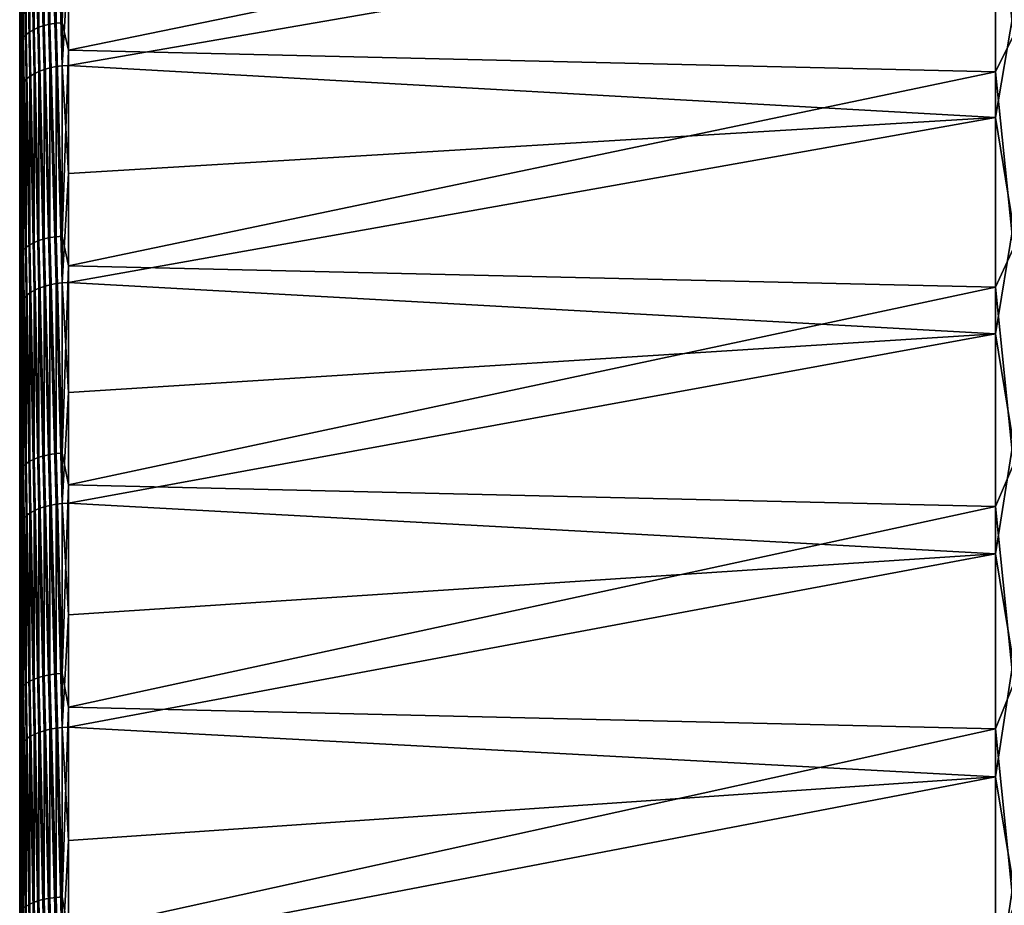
# Model space of a CAD drawing. Header units: metres. Extents: x -2 to 78, y -85 to 85.
# Tile 275 of 500: x -1.5 to 8.83, y 33.5 to 42.78. Entities that reach past the tile are written whole.
import ezdxf

# ---------------------------------------------------------------- set-up
doc = ezdxf.new("R2010")
doc.units = ezdxf.units.M
doc.layers.add('solid_20004802', color=7, linetype='CONTINUOUS')

msp = doc.modelspace()

# ---------------------------------------------------------------- linework, layer by layer
at = {"layer": 'solid_20004802'}
for points in [[(-1.5, 83.258568, 6), (-1.5, -84.275047, 6.163754), (-1.5, 84.064049, 8.574336)], [(-1.5, -84.047867, 8.731274), (-1.5, 83.762627, 11.13998), (-1.5, 84.064049, 8.574336)], [(-1.5, -84.275047, 6.163754), (-1.5, -84.047867, 8.731274), (-1.5, 84.064049, 8.574336)], [(-1.5, 84.063683, -8.577851), (-1.5, -84.233299, -6.710284), (-1.5, 83.258568, -6)], [(-1.5, 84.063683, -8.577851), (-1.5, -83.989441, -9.276398), (-1.5, -84.233299, -6.710284)], [(-1.5, 84.063683, -8.577851), (-1.5, 83.761658, -11.147238), (-1.5, -83.989441, -9.276398)], [(-1.5, -83.7425, 11.290233), (-1.5, 83.382469, 13.698088), (-1.5, 83.762627, 11.13998)], [(-1.5, -84.047867, 8.731274), (-1.5, -83.7425, 11.290233), (-1.5, 83.762627, 11.13998)], [(-1.5, 83.761658, -11.147238), (-1.5, -83.667503, -11.833186), (-1.5, -83.989441, -9.276398)], [(-1.5, 83.761658, -11.147238), (-1.5, 83.380692, -13.708941), (-1.5, -83.667503, -11.833186)], [(-1.5, -84.485718, -1.562456), (-1.5, 83.465836, -1.201142), (-1.5, 83.396744, -3.601473)], [(-1.5, -84.494072, 1.014369), (-1.5, 83.465836, 1.201142), (-1.5, 83.465836, -1.201142)], [(-1.5, -84.485718, -1.562456), (-1.5, -84.494072, 1.014369), (-1.5, 83.465836, -1.201142)], [(-1.5, -84.42382, 3.591127), (-1.5, 83.396744, 3.601473), (-1.5, 83.465836, 1.201142)], [(-1.5, -84.494072, 1.014369), (-1.5, -84.42382, 3.591127), (-1.5, 83.465836, 1.201142)], [(-1.5, -84.398743, -4.138745), (-1.5, 83.396744, -3.601473), (-1.5, 83.258568, -6)], [(-1.5, -84.275047, 6.163754), (-1.5, 83.258568, 6), (-1.5, 83.396744, 3.601473)], [(-1.5, -84.398743, -4.138745), (-1.5, -84.485718, -1.562456), (-1.5, 83.396744, -3.601473)], [(-1.5, -84.42382, 3.591127), (-1.5, -84.275047, 6.163754), (-1.5, 83.396744, 3.601473)], [(-1.5, -83.359253, 13.838844), (-1.5, 82.924355, 16.242805), (-1.5, 83.382469, 13.698088)], [(-1.5, -83.7425, 11.290233), (-1.5, -83.359253, 13.838844), (-1.5, 83.382469, 13.698088)], [(-1.5, 83.380692, -13.708941), (-1.5, -83.2677, -14.379457), (-1.5, -83.667503, -11.833186)], [(-1.5, 83.380692, -13.708941), (-1.5, 82.92157, -16.257021), (-1.5, -83.2677, -14.379457)], [(-1.5, -84.233299, -6.710284), (-1.5, -84.398743, -4.138745), (-1.5, 83.258568, -6)], [(-1.5, -82.898399, 16.374718), (-1.5, 82.388428, 18.772947), (-1.5, 82.924355, 16.242805)], [(-1.5, -83.359253, 13.838844), (-1.5, -82.898399, 16.374718), (-1.5, 82.924355, 16.242805)], [(-1.5, 82.92157, -16.257021), (-1.5, -82.790443, -16.912085), (-1.5, -83.2677, -14.379457)], [(-1.5, 82.92157, -16.257021), (-1.5, 82.384445, -18.790449), (-1.5, -82.790443, -16.912085)], [(-1.5, -82.360535, 18.894983), (-1.5, 81.775566, 21.284594), (-1.5, 82.388428, 18.772947)], [(-1.5, -82.898399, 16.374718), (-1.5, -82.360535, 18.894983), (-1.5, 82.388428, 18.772947)], [(-1.5, 82.384445, -18.790449), (-1.5, -82.236214, -19.428957), (-1.5, -82.790443, -16.912085)], [(-1.5, 82.384445, -18.790449), (-1.5, 81.770096, -21.305588), (-1.5, -82.236214, -19.428957)], [(-1.5, -81.745895, 21.398249), (-1.5, 81.085915, 23.777138), (-1.5, 81.775566, 21.284594)], [(-1.5, -82.360535, 18.894983), (-1.5, -81.745895, 21.398249), (-1.5, 81.775566, 21.284594)], [(-1.5, 81.770096, -21.305588), (-1.5, -81.60537, -21.928061), (-1.5, -82.236214, -19.428957)], [(-1.5, 81.770096, -21.305588), (-1.5, 81.078903, -23.801054), (-1.5, -81.60537, -21.928061)], [(-1.5, -81.055412, 23.880901), (-1.5, 80.320518, 26.246721), (-1.5, 81.085915, 23.777138)], [(-1.5, -81.745895, 21.398249), (-1.5, -81.055412, 23.880901), (-1.5, 81.085915, 23.777138)], [(-1.5, 81.078903, -23.801054), (-1.5, -80.898781, -24.406256), (-1.5, -81.60537, -21.928061)], [(-1.5, 81.078903, -23.801054), (-1.5, 80.311546, -26.27416), (-1.5, -80.898781, -24.406256)], [(-1.5, -80.289253, 26.342213), (-1.5, 79.479713, 28.692392), (-1.5, 80.320518, 26.246721)], [(-1.5, -81.055412, 23.880901), (-1.5, -80.289253, 26.342213), (-1.5, 80.320518, 26.246721)], [(-1.5, 80.311546, -26.27416), (-1.5, -80.116699, -26.862438), (-1.5, -80.898781, -24.406256)], [(-1.5, 80.311546, -26.27416), (-1.5, 79.468918, -28.722286), (-1.5, -80.116699, -26.862438)], [(-1.5, -79.44873, 28.778061), (-1.5, 78.564629, 31.110697), (-1.5, 79.479713, 28.692392)], [(-1.5, -80.289253, 26.342213), (-1.5, -79.44873, 28.778061), (-1.5, 79.479713, 28.692392)], [(-1.5, 79.468918, -28.722286), (-1.5, -79.260376, -29.292841), (-1.5, -80.116699, -26.862438)], [(-1.5, 79.468918, -28.722286), (-1.5, 78.551414, -31.144053), (-1.5, -79.260376, -29.292841)], [(-1.5, -78.534019, 31.187908), (-1.5, 77.575951, 33.500004), (-1.5, 78.564629, 31.110697)], [(-1.5, -79.44873, 28.778061), (-1.5, -78.534019, 31.187908), (-1.5, 78.564629, 31.110697)], [(-1.5, 78.551414, -31.144053), (-1.5, -78.329994, -31.696842), (-1.5, -79.260376, -29.292841)], [(-1.5, 78.551414, -31.144053), (-1.5, 77.560379, -33.535992), (-1.5, -78.329994, -31.696842)], [(-1.5, -77.546425, 33.568226), (-1.5, 76.514526, 35.858101), (-1.5, 77.575951, 33.500004)], [(-1.5, -78.534019, 31.187908), (-1.5, -77.546425, 33.568226), (-1.5, 77.575951, 33.500004)], [(-1.5, 77.560379, -33.535992), (-1.5, -77.32708, -34.070507), (-1.5, -78.329994, -31.696842)], [(-1.5, 77.560379, -33.535992), (-1.5, 76.496223, -35.897137), (-1.5, -77.32708, -34.070507)], [(-1.5, -76.486465, 35.917938), (-1.5, 75.381653, 38.182255), (-1.5, 76.514526, 35.858101)], [(-1.5, -77.546425, 33.568226), (-1.5, -76.486465, 35.917938), (-1.5, 76.514526, 35.858101)], [(-1.5, 76.496223, -35.897137), (-1.5, -76.2519, -36.413273), (-1.5, -77.32708, -34.070507)], [(-1.5, 76.496223, -35.897137), (-1.5, 75.361496, -38.222084), (-1.5, -76.2519, -36.413273)], [(-1.5, -75.356438, 38.232029), (-1.5, 74.177872, 40.471222), (-1.5, 75.381653, 38.182255)], [(-1.5, -76.486465, 35.917938), (-1.5, -75.356438, 38.232029), (-1.5, 75.381653, 38.182255)], [(-1.5, 75.361496, -38.222084), (-1.5, -75.106087, -38.721462), (-1.5, -76.2519, -36.413273)], [(-1.5, 75.361496, -38.222084), (-1.5, 74.155876, -40.511539), (-1.5, -75.106087, -38.721462)], [(-1.5, -74.155876, 40.511539), (-1.5, 72.905022, 42.7216), (-1.5, 74.177872, 40.471222)], [(-1.5, -75.356438, 38.232029), (-1.5, -74.155876, 40.511539), (-1.5, 74.177872, 40.471222)], [(-1.5, 74.155876, -40.511539), (-1.5, -73.890167, -40.994164), (-1.5, -75.106087, -38.721462)], [(-1.5, 74.155876, -40.511539), (-1.5, 72.886398, -42.753403), (-1.5, -73.890167, -40.994164)], [(-1.5, -72.882553, 42.759991), (-1.5, 71.563446, 44.932735), (-1.5, 72.905022, 42.7216)], [(-1.5, -74.155876, 40.511539), (-1.5, -72.882553, 42.759991), (-1.5, 72.905022, 42.7216)], [(-1.5, 72.886398, -42.753403), (-1.5, -72.605667, -43.228382), (-1.5, -73.890167, -40.994164)], [(-1.5, 72.886398, -42.753403), (-1.5, 71.549713, -44.954594), (-1.5, -72.605667, -43.228382)], [(-1.5, -71.541382, 44.967854), (-1.5, 70.155327, 47.101025), (-1.5, 71.563446, 44.932735)], [(-1.5, -72.882553, 42.759991), (-1.5, -71.541382, 44.967854), (-1.5, 71.563446, 44.932735)], [(-1.5, 71.549713, -44.954594), (-1.5, -71.253609, -45.422482), (-1.5, -72.605667, -43.228382)], [(-1.5, 71.549713, -44.954594), (-1.5, 70.145203, -47.116077), (-1.5, -71.253609, -45.422482)], [(-1.5, -70.131737, 47.136112), (-1.5, 68.681053, 49.225918), (-1.5, 70.155327, 47.101025)], [(-1.5, -71.541382, 44.967854), (-1.5, -70.131737, 47.136112), (-1.5, 70.155327, 47.101025)], [(-1.5, 70.145203, -47.116077), (-1.5, -69.835129, -47.574478), (-1.5, -71.253609, -45.422482)], [(-1.5, 70.145203, -47.116077), (-1.5, 68.675835, -49.233204), (-1.5, -69.835129, -47.574478)], [(-1.5, -68.656769, 49.259777), (-1.5, 67.142876, 51.304096), (-1.5, 68.681053, 49.225918)], [(-1.5, -70.131737, 47.136112), (-1.5, -68.656769, 49.259777), (-1.5, 68.681053, 49.225918)], [(-1.5, 68.675835, -49.233204), (-1.5, -68.351959, -49.681873), (-1.5, -69.835129, -47.574478)], [(-1.5, 68.675835, -49.233204), (-1.5, 67.142235, -51.304947), (-1.5, -68.351959, -49.681873)], [(-1.5, -67.117104, 51.337814), (-1.5, 65.541519, 53.334682), (-1.5, 67.142876, 51.304096)], [(-1.5, -68.656769, 49.259777), (-1.5, -67.117104, 51.337814), (-1.5, 67.142876, 51.304096)], [(-1.5, 67.142235, -51.304947), (-1.5, -66.804787, -51.743568), (-1.5, -68.351959, -49.681873)], [(-1.5, 67.142235, -51.304947), (-1.5, 65.546677, -53.32832), (-1.5, -66.804787, -51.743568)], [(-1.5, 65.546677, -53.32832), (-1.5, -65.195976, -53.756512), (-1.5, -66.804787, -51.743568)], [(-1.5, 65.546677, -53.32832), (-1.5, 63.889511, -55.302872), (-1.5, -65.195976, -53.756512)], [(-1.5, -65.51516, 53.367039), (-1.5, 63.878952, 55.315052), (-1.5, 65.541519, 53.334682)], [(-1.5, -67.117104, 51.337814), (-1.5, -65.51516, 53.367039), (-1.5, 65.541519, 53.334682)], [(-1.5, 63.889511, -55.302872), (-1.5, -63.525936, -55.720127), (-1.5, -65.195976, -53.756512)], [(-1.5, 63.889511, -55.302872), (-1.5, 62.1735, -57.225273), (-1.5, -63.525936, -55.720127)], [(-1.5, -63.85133, 55.346958), (-1.5, 62.156601, 57.243652), (-1.5, 63.878952, 55.315052)], [(-1.5, -65.51516, 53.367039), (-1.5, -63.85133, 55.346958), (-1.5, 63.878952, 55.315052)], [(-1.5, 62.1735, -57.225273), (-1.5, -61.797405, -57.631218), (-1.5, -63.525936, -55.720127)], [(-1.5, 62.1735, -57.225273), (-1.5, 60.399166, -59.095001), (-1.5, -61.797405, -57.631218)], [(-1.5, -62.128162, 57.274487), (-1.5, 60.375801, 59.118851), (-1.5, 62.156601, 57.243652)], [(-1.5, -63.85133, 55.346958), (-1.5, -62.128162, 57.274487), (-1.5, 62.156601, 57.243652)], [(-1.5, 60.399166, -59.095001), (-1.5, -60.010788, -59.489353), (-1.5, -61.797405, -57.631218)], [(-1.5, 60.399166, -59.095001), (-1.5, 58.569046, -60.909298), (-1.5, -60.010788, -59.489353)], [(-1.5, -60.346375, 59.148911), (-1.5, 58.538864, 60.938324), (-1.5, 60.375801, 59.118851)], [(-1.5, -62.128162, 57.274487), (-1.5, -60.346375, 59.148911), (-1.5, 60.375801, 59.118851)], [(-1.5, 58.569046, -60.909298), (-1.5, -58.168903, -61.291557), (-1.5, -60.010788, -59.489353)], [(-1.5, 58.569046, -60.909298), (-1.5, 56.684185, -62.667236), (-1.5, -58.168903, -61.291557)], [(-1.5, -58.508404, 60.967552), (-1.5, 56.646557, 62.701229), (-1.5, 58.538864, 60.938324)], [(-1.5, -60.346375, 59.148911), (-1.5, -58.508404, 60.967552), (-1.5, 58.538864, 60.938324)], [(-1.5, 56.684185, -62.667236), (-1.5, -56.272442, -63.037216), (-1.5, -58.168903, -61.291557)], [(-1.5, 56.684185, -62.667236), (-1.5, 54.74667, -64.366745), (-1.5, -56.272442, -63.037216)], [(-1.5, -56.615578, 62.729221), (-1.5, 54.701843, 64.404861), (-1.5, 56.646557, 62.701229)], [(-1.5, -58.508404, 60.967552), (-1.5, -56.615578, 62.729221), (-1.5, 56.646557, 62.701229)], [(-1.5, 54.74667, -64.366745), (-1.5, -54.323975, -64.723885), (-1.5, -56.272442, -63.037216)], [(-1.5, 54.74667, -64.366745), (-1.5, 52.758369, -66.00631), (-1.5, -54.323975, -64.723885)], [(-1.5, -54.669567, 64.432243), (-1.5, 52.705208, 66.048759), (-1.5, 54.701843, 64.404861)], [(-1.5, -56.615578, 62.729221), (-1.5, -54.669567, 64.432243), (-1.5, 54.701843, 64.404861)], [(-1.5, 52.758369, -66.00631), (-1.5, -52.324833, -66.350517), (-1.5, -54.323975, -64.723885)], [(-1.5, 52.758369, -66.00631), (-1.5, 50.720623, -67.584717), (-1.5, -52.324833, -66.350517)], [(-1.5, -52.672703, 66.074692), (-1.5, 50.659908, 67.630241), (-1.5, 52.705208, 66.048759)], [(-1.5, -54.669567, 64.432243), (-1.5, -52.672703, 66.074692), (-1.5, 52.705208, 66.048759)], [(-1.5, 50.720623, -67.584717), (-1.5, -50.276936, -67.915428), (-1.5, -52.324833, -66.350517)], [(-1.5, 50.720623, -67.584717), (-1.5, 48.636215, -69.099907), (-1.5, -50.276936, -67.915428)], [(-1.5, -50.625984, 67.65564), (-1.5, 48.566544, 69.148895), (-1.5, 50.659908, 67.630241)], [(-1.5, -52.672703, 66.074692), (-1.5, -50.625984, 67.65564), (-1.5, 50.659908, 67.630241)], [(-1.5, 48.636215, -69.099907), (-1.5, -48.182556, -69.417), (-1.5, -50.276936, -67.915428)], [(-1.5, 48.636215, -69.099907), (-1.5, 46.505901, -70.551239), (-1.5, -48.182556, -69.417)], [(-1.5, -48.532509, 69.172775), (-1.5, 46.428219, 70.602379), (-1.5, 48.566544, 69.148895)], [(-1.5, -50.625984, 67.65564), (-1.5, -48.532509, 69.172775), (-1.5, 48.566544, 69.148895)], [(-1.5, 46.505901, -70.551239), (-1.5, -46.042858, -70.854294), (-1.5, -48.182556, -69.417)], [(-1.5, 46.505901, -70.551239), (-1.5, 44.333065, -71.936478), (-1.5, -46.042858, -70.854294)], [(-1.5, -46.392849, 70.625641), (-1.5, 44.246086, 71.990021), (-1.5, 46.428219, 70.602379)], [(-1.5, -48.532509, 69.172775), (-1.5, -46.392849, 70.625641), (-1.5, 46.428219, 70.602379)], [(-1.182359, 44.935696, -72.110741), (-1.118908, 44.946323, -72.127792), (-1.118908, 42.747341, -73.4524)], [(-1.118908, 44.946323, -72.127792), (-1.053349, 44.9524, -72.137543), (-1.053349, 42.75312, -73.462334)], [(-1.118908, 42.747341, -73.4524), (-1.118908, 44.946323, -72.127792), (-1.053349, 42.75312, -73.462334)], [(-0.986912, 44.684746, -72.306801), (-1.053349, 42.75312, -73.462334), (-1.053349, 44.9524, -72.137543)], [(-1.431051, 44.823475, -71.930649), (-1.393579, 44.852566, -71.977333), (-1.393579, 42.658169, -73.299179)], [(-1.393579, 44.852566, -71.977333), (-1.349133, 44.878769, -72.019386), (-1.349133, 42.68309, -73.342003)], [(-1.393579, 42.658169, -73.299179), (-1.393579, 44.852566, -71.977333), (-1.349133, 42.68309, -73.342003)], [(-1.349133, 44.878769, -72.019386), (-1.298501, 44.901615, -72.056046), (-1.298501, 42.704819, -73.379341)], [(-1.349133, 42.68309, -73.342003), (-1.349133, 44.878769, -72.019386), (-1.298501, 42.704819, -73.379341)], [(-1.298501, 44.901615, -72.056046), (-1.242579, 44.920704, -72.086678), (-1.242579, 42.722973, -73.410538)], [(-1.298501, 42.704819, -73.379341), (-1.298501, 44.901615, -72.056046), (-1.242579, 42.722973, -73.410538)], [(-1.242579, 44.920704, -72.086678), (-1.182359, 44.935696, -72.110741), (-1.182359, 42.737232, -73.435036)], [(-1.242579, 42.722973, -73.410538), (-1.242579, 44.920704, -72.086678), (-1.182359, 42.737232, -73.435036)], [(-1.182359, 42.737232, -73.435036), (-1.182359, 44.935696, -72.110741), (-1.118908, 42.747341, -73.4524)], [(-1.495667, 44.724213, -71.771362), (-1.482551, 44.758724, -71.826744), (-1.482551, 42.56892, -73.145828)], [(-1.482551, 44.758724, -71.826744), (-1.460884, 44.792007, -71.880157), (-1.460884, 42.600574, -73.200218)], [(-1.482551, 42.56892, -73.145828), (-1.482551, 44.758724, -71.826744), (-1.460884, 42.600574, -73.200218)], [(-1.460884, 44.792007, -71.880157), (-1.431051, 44.823475, -71.930649), (-1.431051, 42.630501, -73.25164)], [(-1.460884, 42.600574, -73.200218), (-1.460884, 44.792007, -71.880157), (-1.431051, 42.630501, -73.25164)], [(-1.431051, 42.630501, -73.25164), (-1.431051, 44.823475, -71.930649), (-1.393579, 42.658169, -73.299179)], [(8.92717, 42.619465, -73.232674), (8.740137, 44.459965, -72.14621), (8.92717, 44.811871, -71.912025)], [(-1.495667, 42.536098, -73.089424), (-1.5, 44.333065, -71.936478), (-1.495667, 44.724213, -71.771362)], [(-1.495667, 42.536098, -73.089424), (-1.495667, 44.724213, -71.771362), (-1.482551, 42.56892, -73.145828)], [(-0.986912, 44.684746, -72.306801), (-0.986912, 42.46434, -73.632736), (-1.053349, 42.75312, -73.462334)], [(8.740137, 44.459965, -72.14621), (-0.986912, 42.46434, -73.632736), (-0.986912, 44.684746, -72.306801)], [(-1.118908, 44.528831, 72.386284), (-1.053349, 42.300629, 73.723816), (-1.053349, 44.537128, 72.394669)], [(-1.053349, 44.537128, 72.394669), (-1.053349, 42.300629, 73.723816), (-0.986912, 43.427341, 73.068916)], [(-1.393579, 44.421482, 72.244179), (-1.349133, 42.217751, 73.610847), (-1.349133, 44.450577, 72.284447)], [(-1.349133, 44.450577, 72.284447), (-1.298501, 42.242313, 73.646561), (-1.298501, 44.476276, 72.319359)], [(-1.349133, 44.450577, 72.284447), (-1.349133, 42.217751, 73.610847), (-1.298501, 42.242313, 73.646561)], [(-1.298501, 44.476276, 72.319359), (-1.242579, 42.263214, 73.676186), (-1.242579, 44.498127, 72.348297)], [(-1.298501, 44.476276, 72.319359), (-1.298501, 42.242313, 73.646561), (-1.242579, 42.263214, 73.676186)], [(-1.242579, 44.498127, 72.348297), (-1.182359, 42.28009, 73.699181), (-1.182359, 44.515755, 72.370735)], [(-1.242579, 44.498127, 72.348297), (-1.242579, 42.263214, 73.676186), (-1.182359, 42.28009, 73.699181)], [(-1.182359, 44.515755, 72.370735), (-1.118908, 42.292637, 73.715149), (-1.118908, 44.528831, 72.386284)], [(-1.182359, 44.515755, 72.370735), (-1.182359, 42.28009, 73.699181), (-1.118908, 42.292637, 73.715149)], [(-1.118908, 44.528831, 72.386284), (-1.118908, 42.292637, 73.715149), (-1.053349, 42.300629, 73.723816)], [(8.740137, 44.459965, -72.14621), (8.740137, 42.239101, -73.468513), (-0.986912, 42.46434, -73.632736)], [(8.92717, 42.619465, -73.232674), (8.740137, 42.239101, -73.468513), (8.740137, 44.459965, -72.14621)], [(-1.5, 44.333065, -71.936478), (-1.5, -43.860962, -72.225296), (-1.5, -46.042858, -70.854294)], [(-1.5, 44.333065, -71.936478), (-1.5, 42.118202, -73.255272), (-1.5, -43.860962, -72.225296)], [(-1.495667, 42.536098, -73.089424), (-1.5, 42.118202, -73.255272), (-1.5, 44.333065, -71.936478)], [(-1.482551, 44.319279, 72.098724), (-1.460884, 42.126751, 73.473923), (-1.460884, 44.355251, 72.150482)], [(-1.460884, 44.355251, 72.150482), (-1.431051, 42.159454, 73.523758), (-1.431051, 44.389523, 72.199257)], [(-1.460884, 44.355251, 72.150482), (-1.460884, 42.126751, 73.473923), (-1.431051, 42.159454, 73.523758)], [(-1.431051, 44.389523, 72.199257), (-1.393579, 42.189964, 73.569672), (-1.393579, 44.421482, 72.244179)], [(-1.431051, 44.389523, 72.199257), (-1.431051, 42.159454, 73.523758), (-1.393579, 42.189964, 73.569672)], [(-1.393579, 44.421482, 72.244179), (-1.393579, 42.189964, 73.569672), (-1.349133, 42.217751, 73.610847)], [(-1.495667, 42.057129, 73.366081), (-1.495667, 44.282249, 72.044891), (-1.5, 44.246086, 71.990021)], [(-1.5, -44.210499, 72.011864), (-1.5, 42.022636, 73.31012), (-1.5, 44.246086, 71.990021)], [(-1.495667, 42.057129, 73.366081), (-1.5, 44.246086, 71.990021), (-1.5, 42.022636, 73.31012)], [(-1.5, -46.392849, 70.625641), (-1.5, -44.210499, 72.011864), (-1.5, 44.246086, 71.990021)], [(-1.482551, 44.319279, 72.098724), (-1.495667, 44.282249, 72.044891), (-1.482551, 42.092434, 73.421059)], [(-1.482551, 42.092434, 73.421059), (-1.495667, 44.282249, 72.044891), (-1.495667, 42.057129, 73.366081)], [(-1.482551, 44.319279, 72.098724), (-1.482551, 42.092434, 73.421059), (-1.460884, 42.126751, 73.473923)], [(8.740137, 43.987926, 72.434982), (-0.986912, 43.427341, 73.068916), (-0.986912, 42.30397, 73.724991)], [(8.740137, 41.758476, 73.742752), (8.740137, 43.987926, 72.434982), (-0.986912, 42.30397, 73.724991)], [(8.924562, 42.849983, 73.098396), (8.740137, 43.987926, 72.434982), (8.740137, 41.758476, 73.742752)], [(-1.053349, 42.300629, 73.723816), (-0.986912, 42.30397, 73.724991), (-0.986912, 43.427341, 73.068916)], [(8.924562, 42.849983, 73.098396), (8.740137, 41.758476, 73.742752), (8.924562, 40.622643, 74.359245)], [(-1.393579, 42.658169, -73.299179), (-1.349133, 42.68309, -73.342003), (-1.349133, 40.448467, -74.597702)], [(-1.349133, 42.68309, -73.342003), (-1.298501, 42.704819, -73.379341), (-1.298501, 40.469059, -74.635681)], [(-1.349133, 40.448467, -74.597702), (-1.349133, 42.68309, -73.342003), (-1.298501, 40.469059, -74.635681)], [(-1.298501, 42.704819, -73.379341), (-1.242579, 42.722973, -73.410538), (-1.242579, 40.486263, -74.667404)], [(-1.298501, 40.469059, -74.635681), (-1.298501, 42.704819, -73.379341), (-1.242579, 40.486263, -74.667404)], [(-1.242579, 42.722973, -73.410538), (-1.182359, 42.737232, -73.435036), (-1.182359, 40.499775, -74.692329)], [(-1.242579, 40.486263, -74.667404), (-1.242579, 42.722973, -73.410538), (-1.182359, 40.499775, -74.692329)], [(-1.182359, 42.737232, -73.435036), (-1.118908, 42.747341, -73.4524), (-1.118908, 40.509354, -74.709991)], [(-1.182359, 40.499775, -74.692329), (-1.182359, 42.737232, -73.435036), (-1.118908, 40.509354, -74.709991)], [(-1.118908, 42.747341, -73.4524), (-1.053349, 42.75312, -73.462334), (-1.053349, 40.514832, -74.720093)], [(-1.118908, 40.509354, -74.709991), (-1.118908, 42.747341, -73.4524), (-1.053349, 40.514832, -74.720093)], [(-0.986912, 42.46434, -73.632736), (-1.053349, 40.514832, -74.720093), (-1.053349, 42.75312, -73.462334)], [(-1.482551, 42.56892, -73.145828), (-1.460884, 42.600574, -73.200218), (-1.460884, 40.37027, -74.453491)], [(-1.460884, 42.600574, -73.200218), (-1.431051, 42.630501, -73.25164), (-1.431051, 40.398632, -74.505791)], [(-1.460884, 40.37027, -74.453491), (-1.460884, 42.600574, -73.200218), (-1.431051, 40.398632, -74.505791)], [(-1.431051, 42.630501, -73.25164), (-1.393579, 42.658169, -73.299179), (-1.393579, 40.42485, -74.554146)], [(-1.431051, 40.398632, -74.505791), (-1.431051, 42.630501, -73.25164), (-1.393579, 40.42485, -74.554146)], [(-1.393579, 40.42485, -74.554146), (-1.393579, 42.658169, -73.299179), (-1.349133, 40.448467, -74.597702)], [(8.92717, 40.388172, -74.486504), (8.740137, 42.239101, -73.468513), (8.92717, 42.619465, -73.232674)], [(-1.495667, 40.30917, -74.340805), (-1.5, 42.118202, -73.255272), (-1.495667, 42.536098, -73.089424)], [(-1.495667, 42.536098, -73.089424), (-1.482551, 42.56892, -73.145828), (-1.482551, 40.340275, -74.398163)], [(-1.495667, 40.30917, -74.340805), (-1.495667, 42.536098, -73.089424), (-1.482551, 40.340275, -74.398163)], [(-1.482551, 40.340275, -74.398163), (-1.482551, 42.56892, -73.145828), (-1.460884, 40.37027, -74.453491)], [(-0.986912, 42.46434, -73.632736), (-0.986912, 40.204624, -74.890511), (-1.053349, 40.514832, -74.720093)], [(8.740137, 42.239101, -73.468513), (-0.986912, 40.204624, -74.890511), (-0.986912, 42.46434, -73.632736)], [(-1.298501, 42.242313, 73.646561), (-1.242579, 39.988705, 74.935059), (-1.242579, 42.263214, 73.676186)], [(-1.242579, 42.263214, 73.676186), (-1.182359, 40.004818, 74.958588), (-1.182359, 42.28009, 73.699181)], [(-1.242579, 42.263214, 73.676186), (-1.242579, 39.988705, 74.935059), (-1.182359, 40.004818, 74.958588)], [(-1.182359, 42.28009, 73.699181), (-1.118908, 40.016819, 74.97496), (-1.118908, 42.292637, 73.715149)], [(-1.182359, 42.28009, 73.699181), (-1.182359, 40.004818, 74.958588), (-1.118908, 40.016819, 74.97496)], [(-1.118908, 42.292637, 73.715149), (-1.053349, 40.024498, 74.983887), (-1.053349, 42.300629, 73.723816)], [(-1.118908, 42.292637, 73.715149), (-1.118908, 40.016819, 74.97496), (-1.053349, 40.024498, 74.983887)], [(-1.053349, 42.300629, 73.723816), (-0.986912, 41.170689, 74.3638), (-0.986912, 42.30397, 73.724991)], [(-1.053349, 42.300629, 73.723816), (-1.053349, 40.024498, 74.983887), (-0.986912, 41.170689, 74.3638)], [(8.740137, 41.758476, 73.742752), (-0.986912, 42.30397, 73.724991), (-0.986912, 41.170689, 74.3638)], [(-1.460884, 42.126751, 73.473923), (-1.431051, 39.889904, 74.779396), (-1.431051, 42.159454, 73.523758)], [(-1.431051, 42.159454, 73.523758), (-1.393579, 39.91893, 74.826256), (-1.393579, 42.189964, 73.569672)], [(-1.431051, 42.159454, 73.523758), (-1.431051, 39.889904, 74.779396), (-1.393579, 39.91893, 74.826256)], [(-1.393579, 42.189964, 73.569672), (-1.349133, 39.945381, 74.868294), (-1.349133, 42.217751, 73.610847)], [(-1.393579, 42.189964, 73.569672), (-1.393579, 39.91893, 74.826256), (-1.349133, 39.945381, 74.868294)], [(-1.349133, 42.217751, 73.610847), (-1.298501, 39.968781, 74.904778), (-1.298501, 42.242313, 73.646561)], [(-1.349133, 42.217751, 73.610847), (-1.349133, 39.945381, 74.868294), (-1.298501, 39.968781, 74.904778)], [(-1.298501, 42.242313, 73.646561), (-1.298501, 39.968781, 74.904778), (-1.242579, 39.988705, 74.935059)], [(8.740137, 42.239101, -73.468513), (8.740137, 39.978947, -74.722473), (-0.986912, 40.204624, -74.890511)], [(8.92717, 40.388172, -74.486504), (8.740137, 39.978947, -74.722473), (8.740137, 42.239101, -73.468513)], [(-1.5, 42.118202, -73.255272), (-1.5, -41.637516, -73.529549), (-1.5, -43.860962, -72.225296)], [(-1.5, 42.118202, -73.255272), (-1.5, 39.864937, -74.505455), (-1.5, -41.637516, -73.529549)], [(-1.495667, 40.30917, -74.340805), (-1.5, 39.864937, -74.505455), (-1.5, 42.118202, -73.255272)], [(-1.495667, 39.792625, 74.618568), (-1.495667, 42.057129, 73.366081), (-1.5, 42.022636, 73.31012)], [(-1.482551, 42.092434, 73.421059), (-1.495667, 42.057129, 73.366081), (-1.482551, 39.826176, 74.674629)], [(-1.482551, 39.826176, 74.674629), (-1.495667, 42.057129, 73.366081), (-1.495667, 39.792625, 74.618568)], [(-1.482551, 42.092434, 73.421059), (-1.460884, 39.858799, 74.728554), (-1.460884, 42.126751, 73.473923)], [(-1.482551, 42.092434, 73.421059), (-1.482551, 39.826176, 74.674629), (-1.460884, 39.858799, 74.728554)], [(-1.460884, 42.126751, 73.473923), (-1.460884, 39.858799, 74.728554), (-1.431051, 39.889904, 74.779396)], [(-1.5, -41.986031, 73.331108), (-1.5, 39.759983, 74.561531), (-1.5, 42.022636, 73.31012)], [(-1.495667, 39.792625, 74.618568), (-1.5, 42.022636, 73.31012), (-1.5, 39.759983, 74.561531)], [(-1.5, -44.210499, 72.011864), (-1.5, -41.986031, 73.331108), (-1.5, 42.022636, 73.31012)], [(8.740137, 41.758476, 73.742752), (-0.986912, 41.170689, 74.3638), (-0.986912, 40.027763, 74.985184)], [(8.740137, 39.490185, 74.981926), (8.740137, 41.758476, 73.742752), (-0.986912, 40.027763, 74.985184)], [(8.924562, 40.622643, 74.359245), (8.740137, 41.758476, 73.742752), (8.740137, 39.490185, 74.981926)], [(-1.053349, 40.024498, 74.983887), (-0.986912, 40.027763, 74.985184), (-0.986912, 41.170689, 74.3638)], [(8.924562, 40.622643, 74.359245), (8.740137, 39.490185, 74.981926), (8.924562, 38.358234, 75.552246)], [(-1.182359, 40.499775, -74.692329), (-1.118908, 40.509354, -74.709991), (-1.118908, 38.234406, -75.899414)], [(-1.118908, 40.509354, -74.709991), (-1.053349, 40.514832, -74.720093), (-1.053349, 38.239574, -75.909676)], [(-1.118908, 38.234406, -75.899414), (-1.118908, 40.509354, -74.709991), (-1.053349, 38.239574, -75.909676)], [(-0.986912, 40.204624, -74.890511), (-1.053349, 38.239574, -75.909676), (-1.053349, 40.514832, -74.720093)], [(-1.431051, 40.398632, -74.505791), (-1.393579, 40.42485, -74.554146), (-1.393579, 38.154648, -75.741089)], [(-1.393579, 40.42485, -74.554146), (-1.349133, 40.448467, -74.597702), (-1.349133, 38.176937, -75.785332)], [(-1.393579, 38.154648, -75.741089), (-1.393579, 40.42485, -74.554146), (-1.349133, 38.176937, -75.785332)], [(-1.349133, 40.448467, -74.597702), (-1.298501, 40.469059, -74.635681), (-1.298501, 38.196373, -75.823914)], [(-1.349133, 38.176937, -75.785332), (-1.349133, 40.448467, -74.597702), (-1.298501, 38.196373, -75.823914)], [(-1.298501, 40.469059, -74.635681), (-1.242579, 40.486263, -74.667404), (-1.242579, 38.212612, -75.856148)], [(-1.298501, 38.196373, -75.823914), (-1.298501, 40.469059, -74.635681), (-1.242579, 38.212612, -75.856148)], [(-1.242579, 40.486263, -74.667404), (-1.182359, 40.499775, -74.692329), (-1.182359, 38.225365, -75.88147)], [(-1.242579, 38.212612, -75.856148), (-1.242579, 40.486263, -74.667404), (-1.182359, 38.225365, -75.88147)], [(-1.182359, 38.225365, -75.88147), (-1.182359, 40.499775, -74.692329), (-1.118908, 38.234406, -75.899414)], [(-1.495667, 38.045464, -75.524345), (-1.5, 39.864937, -74.505455), (-1.495667, 40.30917, -74.340805)], [(-1.495667, 40.30917, -74.340805), (-1.482551, 40.340275, -74.398163), (-1.482551, 38.074821, -75.582619)], [(-1.495667, 38.045464, -75.524345), (-1.495667, 40.30917, -74.340805), (-1.482551, 38.074821, -75.582619)], [(-1.482551, 40.340275, -74.398163), (-1.460884, 40.37027, -74.453491), (-1.460884, 38.103134, -75.638824)], [(-1.482551, 38.074821, -75.582619), (-1.482551, 40.340275, -74.398163), (-1.460884, 38.103134, -75.638824)], [(-1.460884, 40.37027, -74.453491), (-1.431051, 40.398632, -74.505791), (-1.431051, 38.129902, -75.691963)], [(-1.460884, 38.103134, -75.638824), (-1.460884, 40.37027, -74.453491), (-1.431051, 38.129902, -75.691963)], [(-1.431051, 38.129902, -75.691963), (-1.431051, 40.398632, -74.505791), (-1.393579, 38.154648, -75.741089)], [(8.92717, 38.120029, -75.672363), (8.740137, 39.978947, -74.722473), (8.92717, 40.388172, -74.486504)], [(-0.986912, 40.204624, -74.890511), (-0.986912, 37.907692, -76.078949), (-1.053349, 38.239574, -75.909676)], [(8.740137, 39.978947, -74.722473), (-0.986912, 37.907692, -76.078949), (-0.986912, 40.204624, -74.890511)], [(-1.298501, 39.968781, 74.904778), (-1.242579, 37.676739, 76.123734), (-1.242579, 39.988705, 74.935059)], [(-1.242579, 39.988705, 74.935059), (-1.182359, 37.692066, 76.147774), (-1.182359, 40.004818, 74.958588)], [(-1.242579, 39.988705, 74.935059), (-1.242579, 37.676739, 76.123734), (-1.182359, 37.692066, 76.147774)], [(-1.182359, 40.004818, 74.958588), (-1.118908, 37.703514, 76.164528), (-1.118908, 40.016819, 74.97496)], [(-1.182359, 40.004818, 74.958588), (-1.182359, 37.692066, 76.147774), (-1.118908, 37.703514, 76.164528)], [(-1.118908, 40.016819, 74.97496), (-1.053349, 37.710869, 76.173714), (-1.053349, 40.024498, 74.983887)], [(-1.118908, 40.016819, 74.97496), (-1.118908, 37.703514, 76.164528), (-1.053349, 37.710869, 76.173714)], [(-1.053349, 40.024498, 74.983887), (-0.986912, 38.875462, 75.589012), (-0.986912, 40.027763, 74.985184)], [(-1.053349, 40.024498, 74.983887), (-1.053349, 37.710869, 76.173714), (-0.986912, 38.875462, 75.589012)], [(8.740137, 39.490185, 74.981926), (-0.986912, 40.027763, 74.985184), (-0.986912, 38.875462, 75.589012)], [(-1.460884, 39.858799, 74.728554), (-1.431051, 37.582989, 75.964996), (-1.431051, 39.889904, 74.779396)], [(-1.431051, 39.889904, 74.779396), (-1.393579, 37.610508, 76.012756), (-1.393579, 39.91893, 74.826256)], [(-1.431051, 39.889904, 74.779396), (-1.431051, 37.582989, 75.964996), (-1.393579, 37.610508, 76.012756)], [(-1.393579, 39.91893, 74.826256), (-1.349133, 37.635597, 76.055618), (-1.349133, 39.945381, 74.868294)], [(-1.393579, 39.91893, 74.826256), (-1.393579, 37.610508, 76.012756), (-1.349133, 37.635597, 76.055618)], [(-1.349133, 39.945381, 74.868294), (-1.298501, 37.657806, 76.092827), (-1.298501, 39.968781, 74.904778)], [(-1.349133, 39.945381, 74.868294), (-1.349133, 37.635597, 76.055618), (-1.298501, 37.657806, 76.092827)], [(-1.298501, 39.968781, 74.904778), (-1.298501, 37.657806, 76.092827), (-1.242579, 37.676739, 76.123734)], [(8.740137, 39.978947, -74.722473), (8.740137, 37.681602, -75.906921), (-0.986912, 37.907692, -76.078949)], [(8.92717, 38.120029, -75.672363), (8.740137, 37.681602, -75.906921), (8.740137, 39.978947, -74.722473)], [(-1.5, 39.864937, -74.505455), (-1.5, -39.376133, -74.764946), (-1.5, -41.637516, -73.529549)], [(-1.5, 39.864937, -74.505455), (-1.5, 37.573872, -75.686737), (-1.5, -39.376133, -74.764946)], [(-1.495667, 38.045464, -75.524345), (-1.5, 37.573872, -75.686737), (-1.5, 39.864937, -74.505455)], [(-1.495667, 37.490856, 75.801186), (-1.495667, 39.792625, 74.618568), (-1.5, 39.759983, 74.561531)], [(-1.482551, 39.826176, 74.674629), (-1.495667, 39.792625, 74.618568), (-1.482551, 37.522621, 75.858276)], [(-1.482551, 37.522621, 75.858276), (-1.495667, 39.792625, 74.618568), (-1.495667, 37.490856, 75.801186)], [(-1.482551, 39.826176, 74.674629), (-1.460884, 37.553516, 75.9132), (-1.460884, 39.858799, 74.728554)], [(-1.482551, 39.826176, 74.674629), (-1.482551, 37.522621, 75.858276), (-1.460884, 37.553516, 75.9132)], [(-1.460884, 39.858799, 74.728554), (-1.460884, 37.553516, 75.9132), (-1.431051, 37.582989, 75.964996)], [(-1.5, -39.722878, 74.581291), (-1.5, 37.459682, 75.743301), (-1.5, 39.759983, 74.561531)], [(-1.495667, 37.490856, 75.801186), (-1.5, 39.759983, 74.561531), (-1.5, 37.459682, 75.743301)], [(-1.5, -41.986031, 73.331108), (-1.5, -39.722878, 74.581291), (-1.5, 39.759983, 74.561531)], [(8.740137, 39.490185, 74.981926), (-0.986912, 38.875462, 75.589012), (-0.986912, 37.71405, 76.175133)], [(8.740137, 37.185154, 76.151352), (8.740137, 39.490185, 74.981926), (-0.986912, 37.71405, 76.175133)], [(8.924562, 38.358234, 75.552246), (8.740137, 39.490185, 74.981926), (8.740137, 37.185154, 76.151352)], [(-1.053349, 37.710869, 76.173714), (-0.986912, 37.71405, 76.175133), (-0.986912, 38.875462, 75.589012)], [(8.924562, 38.358234, 75.552246), (8.740137, 37.185154, 76.151352), (8.924562, 36.058826, 76.676315)], [(-1.182359, 38.225365, -75.88147), (-1.118908, 38.234406, -75.899414), (-1.118908, 35.924568, -77.019585)], [(-1.118908, 38.234406, -75.899414), (-1.053349, 38.239574, -75.909676), (-1.053349, 35.929428, -77.029999)], [(-1.118908, 35.924568, -77.019585), (-1.118908, 38.234406, -75.899414), (-1.053349, 35.929428, -77.029999)], [(-0.986912, 37.907692, -76.078949), (-1.053349, 35.929428, -77.029999), (-1.053349, 38.239574, -75.909676)], [(-1.460884, 38.103134, -75.638824), (-1.431051, 38.129902, -75.691963), (-1.431051, 35.826378, -76.809067)], [(-1.431051, 38.129902, -75.691963), (-1.393579, 38.154648, -75.741089), (-1.393579, 35.849632, -76.858917)], [(-1.431051, 35.826378, -76.809067), (-1.431051, 38.129902, -75.691963), (-1.393579, 35.849632, -76.858917)], [(-1.393579, 38.154648, -75.741089), (-1.349133, 38.176937, -75.785332), (-1.349133, 35.870575, -76.903816)], [(-1.393579, 35.849632, -76.858917), (-1.393579, 38.154648, -75.741089), (-1.349133, 35.870575, -76.903816)], [(-1.349133, 38.176937, -75.785332), (-1.298501, 38.196373, -75.823914), (-1.298501, 35.888836, -76.94297)], [(-1.349133, 35.870575, -76.903816), (-1.349133, 38.176937, -75.785332), (-1.298501, 35.888836, -76.94297)], [(-1.298501, 38.196373, -75.823914), (-1.242579, 38.212612, -75.856148), (-1.242579, 35.904091, -76.975677)], [(-1.298501, 35.888836, -76.94297), (-1.298501, 38.196373, -75.823914), (-1.242579, 35.904091, -76.975677)], [(-1.242579, 38.212612, -75.856148), (-1.182359, 38.225365, -75.88147), (-1.182359, 35.916073, -77.001373)], [(-1.242579, 35.904091, -76.975677), (-1.242579, 38.212612, -75.856148), (-1.182359, 35.916073, -77.001373)], [(-1.182359, 35.916073, -77.001373), (-1.182359, 38.225365, -75.88147), (-1.118908, 35.924568, -77.019585)], [(-1.495667, 35.747044, -76.638977), (-1.5, 37.573872, -75.686737), (-1.495667, 38.045464, -75.524345)], [(-1.495667, 38.045464, -75.524345), (-1.482551, 38.074821, -75.582619), (-1.482551, 35.774628, -76.698112)], [(-1.495667, 35.747044, -76.638977), (-1.495667, 38.045464, -75.524345), (-1.482551, 35.774628, -76.698112)], [(-1.482551, 38.074821, -75.582619), (-1.460884, 38.103134, -75.638824), (-1.460884, 35.801228, -76.75515)], [(-1.482551, 35.774628, -76.698112), (-1.482551, 38.074821, -75.582619), (-1.460884, 35.801228, -76.75515)], [(-1.460884, 35.801228, -76.75515), (-1.460884, 38.103134, -75.638824), (-1.431051, 35.826378, -76.809067)], [(8.92717, 35.817104, -76.789185), (8.740137, 37.681602, -75.906921), (8.92717, 38.120029, -75.672363)], [(-0.986912, 37.907692, -76.078949), (-0.986912, 35.575665, -77.196968), (-1.053349, 35.929428, -77.029999)], [(8.740137, 37.681602, -75.906921), (-0.986912, 35.575665, -77.196968), (-0.986912, 37.907692, -76.078949)], [(-1.053349, 37.710869, 76.173714), (-0.986912, 36.543808, 76.743401), (-0.986912, 37.71405, 76.175133)], [(8.740137, 37.185154, 76.151352), (-0.986912, 37.71405, 76.175133), (-0.986912, 36.543808, 76.743401)], [(-1.431051, 37.582989, 75.964996), (-1.393579, 35.266861, 77.128067), (-1.393579, 37.610508, 76.012756)], [(-1.393579, 37.610508, 76.012756), (-1.349133, 35.290562, 77.1717), (-1.349133, 37.635597, 76.055618)], [(-1.393579, 37.610508, 76.012756), (-1.393579, 35.266861, 77.128067), (-1.349133, 35.290562, 77.1717)], [(-1.349133, 37.635597, 76.055618), (-1.298501, 35.311562, 77.209602), (-1.298501, 37.657806, 76.092827)], [(-1.349133, 37.635597, 76.055618), (-1.349133, 35.290562, 77.1717), (-1.298501, 35.311562, 77.209602)], [(-1.298501, 37.657806, 76.092827), (-1.242579, 35.329479, 77.241096), (-1.242579, 37.676739, 76.123734)], [(-1.298501, 37.657806, 76.092827), (-1.298501, 35.311562, 77.209602), (-1.242579, 35.329479, 77.241096)], [(-1.242579, 37.676739, 76.123734), (-1.182359, 35.344009, 77.265625), (-1.182359, 37.692066, 76.147774)], [(-1.242579, 37.676739, 76.123734), (-1.242579, 35.329479, 77.241096), (-1.182359, 35.344009, 77.265625)], [(-1.182359, 37.692066, 76.147774), (-1.118908, 35.354885, 77.282745), (-1.118908, 37.703514, 76.164528)], [(-1.182359, 37.692066, 76.147774), (-1.182359, 35.344009, 77.265625), (-1.118908, 35.354885, 77.282745)], [(-1.118908, 37.703514, 76.164528), (-1.053349, 35.361912, 77.292168), (-1.053349, 37.710869, 76.173714)], [(-1.118908, 37.703514, 76.164528), (-1.118908, 35.354885, 77.282745), (-1.053349, 35.361912, 77.292168)], [(-1.053349, 37.710869, 76.173714), (-1.053349, 35.361912, 77.292168), (-0.986912, 36.543808, 76.743401)], [(8.740137, 37.681602, -75.906921), (8.740137, 35.349205, -77.02076), (-0.986912, 35.575665, -77.196968)], [(8.92717, 35.817104, -76.789185), (8.740137, 35.349205, -77.02076), (8.740137, 37.681602, -75.906921)], [(-1.5, 37.573872, -75.686737), (-1.5, -37.077316, -75.931221), (-1.5, -39.376133, -74.764946)], [(-1.5, 37.573872, -75.686737), (-1.5, 35.248463, -76.797279), (-1.5, -37.077316, -75.931221)], [(-1.495667, 35.747044, -76.638977), (-1.5, 35.248463, -76.797279), (-1.5, 37.573872, -75.686737)], [(-1.482551, 37.522621, 75.858276), (-1.495667, 37.490856, 75.801186), (-1.482551, 35.183926, 76.970879)], [(-1.482551, 37.522621, 75.858276), (-1.460884, 35.21307, 77.026749), (-1.460884, 37.553516, 75.9132)], [(-1.482551, 37.522621, 75.858276), (-1.482551, 35.183926, 76.970879), (-1.460884, 35.21307, 77.026749)], [(-1.460884, 37.553516, 75.9132), (-1.431051, 35.240879, 77.07946), (-1.431051, 37.582989, 75.964996)], [(-1.460884, 37.553516, 75.9132), (-1.460884, 35.21307, 77.026749), (-1.431051, 35.240879, 77.07946)], [(-1.431051, 37.582989, 75.964996), (-1.431051, 35.240879, 77.07946), (-1.393579, 35.266861, 77.128067)], [(-1.495667, 35.15398, 76.912819), (-1.495667, 37.490856, 75.801186), (-1.5, 37.459682, 75.743301)], [(-1.5, -37.422066, 75.761917), (-1.5, 35.124897, 76.853882), (-1.5, 37.459682, 75.743301)], [(-1.495667, 35.15398, 76.912819), (-1.5, 37.459682, 75.743301), (-1.5, 35.124897, 76.853882)], [(-1.5, -39.722878, 74.581291), (-1.5, -37.422066, 75.761917), (-1.5, 37.459682, 75.743301)], [(-1.482551, 35.183926, 76.970879), (-1.495667, 37.490856, 75.801186), (-1.495667, 35.15398, 76.912819)], [(8.740137, 37.185154, 76.151352), (-0.986912, 36.543808, 76.743401), (-0.986912, 35.365005, 77.293701)], [(8.740137, 34.845535, 77.249939), (8.740137, 37.185154, 76.151352), (-0.986912, 35.365005, 77.293701)], [(8.924562, 36.058826, 76.676315), (8.740137, 37.185154, 76.151352), (8.740137, 34.845535, 77.249939)], [(-1.053349, 35.361912, 77.292168), (-0.986912, 35.365005, 77.293701), (-0.986912, 36.543808, 76.743401)], [(8.924562, 36.058826, 76.676315), (8.740137, 34.845535, 77.249939), (8.924562, 33.726521, 77.730423)], [(-1.393579, 35.849632, -76.858917), (-1.349133, 35.870575, -76.903816), (-1.349133, 33.531479, -77.952133)], [(-1.349133, 35.870575, -76.903816), (-1.298501, 35.888836, -76.94297), (-1.298501, 33.54855, -77.991821)], [(-1.349133, 33.531479, -77.952133), (-1.349133, 35.870575, -76.903816), (-1.298501, 33.54855, -77.991821)], [(-1.298501, 35.888836, -76.94297), (-1.242579, 35.904091, -76.975677), (-1.242579, 33.562813, -78.024979)], [(-1.298501, 33.54855, -77.991821), (-1.298501, 35.888836, -76.94297), (-1.242579, 33.562813, -78.024979)], [(-1.242579, 35.904091, -76.975677), (-1.182359, 35.916073, -77.001373), (-1.182359, 33.574013, -78.051018)], [(-1.242579, 33.562813, -78.024979), (-1.242579, 35.904091, -76.975677), (-1.182359, 33.574013, -78.051018)], [(-1.182359, 35.916073, -77.001373), (-1.118908, 35.924568, -77.019585), (-1.118908, 33.581955, -78.069473)], [(-1.182359, 33.574013, -78.051018), (-1.182359, 35.916073, -77.001373), (-1.118908, 33.581955, -78.069473)], [(-1.118908, 35.924568, -77.019585), (-1.053349, 35.929428, -77.029999), (-1.053349, 33.586494, -78.080032)], [(-1.118908, 33.581955, -78.069473), (-1.118908, 35.924568, -77.019585), (-1.053349, 33.586494, -78.080032)], [(-0.986912, 35.575665, -77.196968), (-1.053349, 33.586494, -78.080032), (-1.053349, 35.929428, -77.029999)], [(-1.495667, 35.747044, -76.638977), (-1.482551, 35.774628, -76.698112), (-1.482551, 33.441788, -77.743629)], [(-1.482551, 35.774628, -76.698112), (-1.460884, 35.801228, -76.75515), (-1.460884, 33.466656, -77.801437)], [(-1.482551, 33.441788, -77.743629), (-1.482551, 35.774628, -76.698112), (-1.460884, 33.466656, -77.801437)], [(-1.460884, 35.801228, -76.75515), (-1.431051, 35.826378, -76.809067), (-1.431051, 33.490166, -77.856094)], [(-1.460884, 33.466656, -77.801437), (-1.460884, 35.801228, -76.75515), (-1.431051, 33.490166, -77.856094)], [(-1.431051, 35.826378, -76.809067), (-1.393579, 35.849632, -76.858917), (-1.393579, 33.511902, -77.906624)], [(-1.431051, 33.490166, -77.856094), (-1.431051, 35.826378, -76.809067), (-1.393579, 33.511902, -77.906624)], [(-1.393579, 33.511902, -77.906624), (-1.393579, 35.849632, -76.858917), (-1.349133, 33.531479, -77.952133)], [(8.92717, 33.481495, -77.835938), (8.740137, 35.349205, -77.02076), (8.92717, 35.817104, -76.789185)], [(-1.495667, 33.416004, -77.683685), (-1.5, 35.248463, -76.797279), (-1.495667, 35.747044, -76.638977)], [(-1.495667, 33.416004, -77.683685), (-1.495667, 35.747044, -76.638977), (-1.482551, 33.441788, -77.743629)], [(-0.986912, 35.575665, -77.196968), (-0.986912, 33.210705, -78.243523), (-1.053349, 33.586494, -78.080032)], [(8.740137, 35.349205, -77.02076), (-0.986912, 33.210705, -78.243523), (-0.986912, 35.575665, -77.196968)], [(-1.242579, 35.329479, 77.241096), (-1.182359, 32.962837, 78.311089), (-1.182359, 35.344009, 77.265625)], [(-1.182359, 35.344009, 77.265625), (-1.118908, 32.973133, 78.32856), (-1.118908, 35.354885, 77.282745)], [(-1.182359, 35.344009, 77.265625), (-1.182359, 32.962837, 78.311089), (-1.118908, 32.973133, 78.32856)], [(-1.118908, 35.354885, 77.282745), (-1.053349, 32.97982, 78.338211), (-1.053349, 35.361912, 77.292168)], [(-1.118908, 35.354885, 77.282745), (-1.118908, 32.973133, 78.32856), (-1.053349, 32.97982, 78.338211)], [(-1.053349, 35.361912, 77.292168), (-0.986912, 34.177921, 77.825897), (-0.986912, 35.365005, 77.293701)], [(-1.053349, 35.361912, 77.292168), (-1.053349, 32.97982, 78.338211), (-0.986912, 34.177921, 77.825897)], [(8.740137, 34.845535, 77.249939), (-0.986912, 35.365005, 77.293701), (-0.986912, 34.177921, 77.825897)], [(8.740137, 35.349205, -77.02076), (8.740137, 32.983925, -78.06295), (-0.986912, 33.210705, -78.243523)], [(8.92717, 33.481495, -77.835938), (8.740137, 32.983925, -78.06295), (8.740137, 35.349205, -77.02076)], [(-1.5, 35.248463, -76.797279), (-1.5, -34.74477, -77.026466), (-1.5, -37.077316, -75.931221)], [(-1.5, 35.248463, -76.797279), (-1.5, 32.889835, -77.836609), (-1.5, -34.74477, -77.026466)], [(-1.495667, 33.416004, -77.683685), (-1.5, 32.889835, -77.836609), (-1.5, 35.248463, -76.797279)], [(-1.460884, 35.21307, 77.026749), (-1.431051, 32.865761, 78.121727), (-1.431051, 35.240879, 77.07946)], [(-1.431051, 35.240879, 77.07946), (-1.393579, 32.890179, 78.171127), (-1.393579, 35.266861, 77.128067)], [(-1.431051, 35.240879, 77.07946), (-1.431051, 32.865761, 78.121727), (-1.393579, 32.890179, 78.171127)], [(-1.393579, 35.266861, 77.128067), (-1.349133, 32.912472, 78.2155), (-1.349133, 35.290562, 77.1717)], [(-1.393579, 35.266861, 77.128067), (-1.393579, 32.890179, 78.171127), (-1.349133, 32.912472, 78.2155)], [(-1.349133, 35.290562, 77.1717), (-1.298501, 32.932236, 78.254051), (-1.298501, 35.311562, 77.209602)], [(-1.349133, 35.290562, 77.1717), (-1.349133, 32.912472, 78.2155), (-1.298501, 32.932236, 78.254051)], [(-1.298501, 35.311562, 77.209602), (-1.242579, 32.949123, 78.28611), (-1.242579, 35.329479, 77.241096)], [(-1.298501, 35.311562, 77.209602), (-1.298501, 32.932236, 78.254051), (-1.242579, 32.949123, 78.28611)], [(-1.242579, 35.329479, 77.241096), (-1.242579, 32.949123, 78.28611), (-1.182359, 32.962837, 78.311089)], [(-1.495667, 32.784187, 77.952431), (-1.495667, 35.15398, 76.912819), (-1.5, 35.124897, 76.853882)], [(-1.482551, 35.183926, 76.970879), (-1.495667, 35.15398, 76.912819), (-1.482551, 32.812283, 78.011398)], [(-1.482551, 32.812283, 78.011398), (-1.495667, 35.15398, 76.912819), (-1.495667, 32.784187, 77.952431)], [(-1.482551, 35.183926, 76.970879), (-1.460884, 32.839642, 78.068169), (-1.460884, 35.21307, 77.026749)], [(-1.482551, 35.183926, 76.970879), (-1.482551, 32.812283, 78.011398), (-1.460884, 32.839642, 78.068169)], [(-1.460884, 35.21307, 77.026749), (-1.460884, 32.839642, 78.068169), (-1.431051, 32.865761, 78.121727)], [(-1.5, -35.086472, 76.871422), (-1.5, 32.75647, 77.892815), (-1.5, 35.124897, 76.853882)], [(-1.495667, 32.784187, 77.952431), (-1.5, 35.124897, 76.853882), (-1.5, 32.75647, 77.892815)], [(-1.5, -37.422066, 75.761917), (-1.5, -35.086472, 76.871422), (-1.5, 35.124897, 76.853882)], [(8.740137, 34.845535, 77.249939), (-0.986912, 34.177921, 77.825897), (-0.986912, 32.98283, 78.339859)], [(8.740137, 32.473499, 78.276665), (8.740137, 34.845535, 77.249939), (-0.986912, 32.98283, 78.339859)], [(8.924562, 33.726521, 77.730423), (8.740137, 34.845535, 77.249939), (8.740137, 32.473499, 78.276665)], [(-1.053349, 32.97982, 78.338211), (-0.986912, 32.98283, 78.339859), (-0.986912, 34.177921, 77.825897)], [(8.924562, 33.726521, 77.730423), (8.740137, 32.473499, 78.276665), (8.924562, 31.36344, 78.7136)], [(-1.182359, 33.574013, -78.051018), (-1.118908, 33.581955, -78.069473), (-1.118908, 31.2087, -79.048134)], [(-1.118908, 33.581955, -78.069473), (-1.053349, 33.586494, -78.080032), (-1.053349, 31.212919, -79.058823)], [(-1.118908, 31.2087, -79.048134), (-1.118908, 33.581955, -78.069473), (-1.053349, 31.212919, -79.058823)], [(-0.986912, 33.210705, -78.243523), (-1.053349, 31.212919, -79.058823), (-1.053349, 33.586494, -78.080032)], [(-1.431051, 33.490166, -77.856094), (-1.393579, 33.511902, -77.906624), (-1.393579, 31.143599, -78.88324)], [(-1.393579, 33.511902, -77.906624), (-1.349133, 33.531479, -77.952133), (-1.349133, 31.161793, -78.929321)], [(-1.393579, 31.143599, -78.88324), (-1.393579, 33.511902, -77.906624), (-1.349133, 31.161793, -78.929321)], [(-1.349133, 33.531479, -77.952133), (-1.298501, 33.54855, -77.991821), (-1.298501, 31.177656, -78.969505)], [(-1.349133, 31.161793, -78.929321), (-1.349133, 33.531479, -77.952133), (-1.298501, 31.177656, -78.969505)], [(-1.298501, 33.54855, -77.991821), (-1.242579, 33.562813, -78.024979), (-1.242579, 31.19091, -79.003075)], [(-1.298501, 31.177656, -78.969505), (-1.298501, 33.54855, -77.991821), (-1.242579, 31.19091, -79.003075)], [(-1.242579, 33.562813, -78.024979), (-1.182359, 33.574013, -78.051018), (-1.182359, 31.201321, -79.029442)], [(-1.242579, 31.19091, -79.003075), (-1.242579, 33.562813, -78.024979), (-1.182359, 31.201321, -79.029442)], [(-1.182359, 31.201321, -79.029442), (-1.182359, 33.574013, -78.051018), (-1.118908, 31.2087, -79.048134)]]:
    msp.add_3dface(points, dxfattribs=at)

doc.saveas('drawing.dxf')
